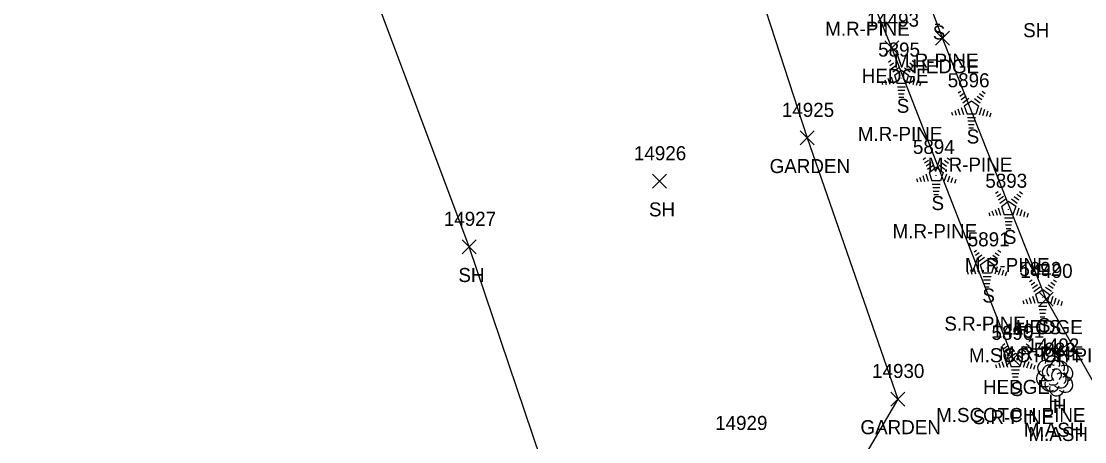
# Model space of a CAD drawing. Extents: x 1439173 to 1457902, y 641926 to 659889.
# Drawn here: x 1446332 to 1446483.2, y 652800.8 to 652860.7 of the extents above; entities that cross this region are included whole.
import ezdxf

# ---------------------------------------------------------------- set-up
doc = ezdxf.new("R2010")
doc.units = 0
for name, color, linetype in [('L_A', 7, 'Continuous'), ('L_C', 7, 'Continuous'), ('L_I', 7, 'Continuous'), ('L_TIC', 7, 'Continuous'), ('LAHR', 7, 'Continuous'), ('LAPB', 7, 'Continuous'), ('LELB', 7, 'Continuous'), ('LSOGP', 7, 'Continuous'), ('LTC', 7, 'Continuous'), ('LTD', 7, 'Continuous')]:
    doc.layers.add(name, color=color, linetype=linetype)

msp = doc.modelspace()

# ---------------------------------------------------------------- linework, layer by layer
at = {"layer": 'L_TIC'}
for points in [[(1446461.98, 652857.3), (1446463.98, 652859.3)], [(1446463.98, 652857.3), (1446461.98, 652859.3)], [(1446454.8, 652855.93), (1446456.8, 652857.93)], [(1446456.8, 652855.93), (1446454.8, 652857.93)], [(1446442.73, 652843.09), (1446444.73, 652845.09)], [(1446444.73, 652843.09), (1446442.73, 652845.09)], [(1446421.75, 652836.92), (1446423.75, 652838.92)], [(1446423.75, 652836.92), (1446421.75, 652838.92)], [(1446394.65, 652827.58), (1446396.65, 652829.58)], [(1446396.65, 652827.58), (1446394.65, 652829.58)], [(1446476.73, 652820.16), (1446478.73, 652822.16)], [(1446478.73, 652820.16), (1446476.73, 652822.16)], [(1446476.73, 652820.16), (1446478.73, 652822.16)], [(1446478.73, 652820.16), (1446476.73, 652822.16)], [(1446472.05, 652811.65), (1446474.05, 652813.65)], [(1446474.05, 652811.65), (1446472.05, 652813.65)], [(1446455.65, 652805.92), (1446457.65, 652807.92)], [(1446457.65, 652805.92), (1446455.65, 652807.92)]]:
    msp.add_lwpolyline(points, dxfattribs=at)
at = {"layer": 'LAHR'}
for points in [[(1446477.73, 652821.16), (1446462.98, 652858.3), (1446448.39, 652897.49), (1446432.73, 652936.06), (1446423.57, 652965.94), (1446412.42, 652994.55)], [(1446473.05, 652812.65), (1446455.8, 652856.93), (1446441.25, 652892.36), (1446425.72, 652936.73), (1446414.97, 652965.01), (1446406.95, 652987.04)]]:
    msp.add_lwpolyline(points, dxfattribs=at)
at = {"layer": 'LAPB'}
msp.add_lwpolyline([(1446331.96, 652971.42), (1446357.16, 652992.56), (1446386.23, 653008.16), (1446394.53, 652983.86), (1446405.58, 652953.85), (1446413.16, 652931.79), (1446430.09, 652886.14), (1446443.73, 652844.09), (1446456.65, 652806.92), (1446444.67, 652786.49), (1446423.79, 652755.05)], dxfattribs=at)
at = {"layer": 'LELB'}
msp.add_lwpolyline([(1446466.75, 652705.34), (1446459.62, 652734.2), (1446463.8, 652762.98), (1446469.18, 652779.14), (1446489.35, 652800.77), (1446477.73, 652821.16)], dxfattribs=at)
at = {"layer": 'LSOGP'}
msp.add_lwpolyline([(1446472.43, 652548.32), (1446467.58, 652573.71), (1446454.77, 652599.97), (1446454.12, 652625.21), (1446432.3, 652638.82), (1446440.63, 652661.45), (1446441.71, 652664.39), (1446441.95, 652666.2), (1446441.72, 652671.28), (1446454.16, 652675.76), (1446466.75, 652705.34), (1446459.62, 652734.2), (1446436.52, 652746.71), (1446423.79, 652755.04), (1446409.23, 652788.44), (1446395.65, 652828.57), (1446380.92, 652868.01)], dxfattribs=at)
at = {"layer": 'LTC'}
for p, q in [((1446462.6, 652860.26), (1446461.93, 652860.26)), ((1446455.29, 652854.88), (1446455.64, 652855.14)), ((1446455.5, 652854.41), (1446456.03, 652854.8)), ((1446458.32, 652854.77), (1446458.87, 652854.37)), ((1446458.69, 652855.12), (1446459.11, 652854.82)), ((1446455.71, 652853.95), (1446456.41, 652854.46)), ((1446455.92, 652853.48), (1446456.8, 652854.12)), ((1446456.14, 652853.03), (1446457.16, 652853.76)), ((1446457.16, 652853.76), (1446458.15, 652853.04)), ((1446457.58, 652854.08), (1446458.38, 652853.49)), ((1446457.95, 652854.42), (1446458.63, 652853.93)), ((1446454.32, 652852.16), (1446454.47, 652851.69)), ((1446454.78, 652852.38), (1446454.99, 652851.72)), ((1446455.23, 652852.59), (1446455.5, 652851.76)), ((1446455.69, 652852.81), (1446456.02, 652851.79)), ((1446456.14, 652853.03), (1446456.53, 652851.83)), ((1446457.76, 652851.83), (1446456.53, 652851.83)), ((1446458.15, 652853.04), (1446457.76, 652851.83)), ((1446458.59, 652852.77), (1446458.25, 652851.73)), ((1446459.03, 652852.52), (1446458.75, 652851.63)), ((1446459.48, 652852.27), (1446459.24, 652851.54)), ((1446459.92, 652852.02), (1446459.74, 652851.44)), ((1446457.72, 652851.33), (1446456.58, 652851.33)), ((1446457.64, 652850.83), (1446456.65, 652850.83)), ((1446457.56, 652850.33), (1446456.72, 652850.33)), ((1446465.24, 652850.5), (1446465.59, 652850.76)), ((1446465.45, 652850.04), (1446465.98, 652850.42)), ((1446468.27, 652850.4), (1446468.82, 652850)), ((1446468.64, 652850.74), (1446469.06, 652850.44)), ((1446457.47, 652849.83), (1446456.8, 652849.83)), ((1446465.66, 652849.57), (1446466.36, 652850.08)), ((1446465.87, 652849.11), (1446466.75, 652849.74)), ((1446466.09, 652848.65), (1446467.11, 652849.39)), ((1446467.11, 652849.39), (1446468.1, 652848.66)), ((1446467.53, 652849.7), (1446468.33, 652849.11)), ((1446468.1, 652848.66), (1446467.71, 652847.46)), ((1446467.9, 652850.05), (1446468.58, 652849.55)), ((1446464.27, 652847.78), (1446464.42, 652847.31)), ((1446464.73, 652848), (1446464.94, 652847.35)), ((1446465.18, 652848.22), (1446465.45, 652847.38)), ((1446465.64, 652848.43), (1446465.97, 652847.41)), ((1446466.09, 652848.65), (1446466.48, 652847.46)), ((1446467.71, 652847.46), (1446466.48, 652847.46)), ((1446468.54, 652848.39), (1446468.2, 652847.35)), ((1446468.98, 652848.14), (1446468.7, 652847.26)), ((1446469.43, 652847.89), (1446469.19, 652847.16)), ((1446469.87, 652847.64), (1446469.69, 652847.07)), ((1446467.67, 652846.96), (1446466.53, 652846.96)), ((1446467.59, 652846.46), (1446466.6, 652846.46)), ((1446467.51, 652845.96), (1446466.67, 652845.96)), ((1446467.42, 652845.46), (1446466.75, 652845.46)), ((1446460.24, 652841.03), (1446460.59, 652841.29)), ((1446463.64, 652841.27), (1446464.06, 652840.96)), ((1446460.45, 652840.56), (1446460.98, 652840.95)), ((1446460.66, 652840.1), (1446461.36, 652840.61)), ((1446460.87, 652839.63), (1446461.75, 652840.27)), ((1446461.09, 652839.18), (1446462.1, 652839.91)), ((1446462.1, 652839.91), (1446463.1, 652839.19)), ((1446462.52, 652840.22), (1446463.33, 652839.64)), ((1446462.9, 652840.57), (1446463.57, 652840.08)), ((1446463.27, 652840.92), (1446463.82, 652840.52)), ((1446459.27, 652838.31), (1446459.42, 652837.84)), ((1446459.73, 652838.52), (1446459.94, 652837.87)), ((1446460.18, 652838.74), (1446460.45, 652837.91)), ((1446460.64, 652838.96), (1446460.97, 652837.94)), ((1446461.09, 652839.18), (1446461.48, 652837.98)), ((1446463.1, 652839.19), (1446462.71, 652837.98)), ((1446463.54, 652838.92), (1446463.2, 652837.88)), ((1446463.98, 652838.67), (1446463.7, 652837.78)), ((1446464.43, 652838.42), (1446464.19, 652837.69)), ((1446464.87, 652838.16), (1446464.69, 652837.59)), ((1446462.71, 652837.98), (1446461.48, 652837.98)), ((1446462.67, 652837.48), (1446461.53, 652837.48)), ((1446462.59, 652836.98), (1446461.6, 652836.98)), ((1446462.5, 652836.48), (1446461.67, 652836.48)), ((1446462.42, 652835.98), (1446461.75, 652835.98)), ((1446470.53, 652836.21), (1446470.89, 652836.46)), ((1446470.74, 652835.74), (1446471.27, 652836.12)), ((1446470.95, 652835.27), (1446471.66, 652835.79)), ((1446471.16, 652834.81), (1446472.04, 652835.45)), ((1446471.39, 652834.35), (1446472.4, 652835.09)), ((1446472.4, 652835.09), (1446473.4, 652834.36)), ((1446472.82, 652835.4), (1446473.63, 652834.81)), ((1446473.19, 652835.75), (1446473.87, 652835.26)), ((1446473.56, 652836.1), (1446474.11, 652835.7)), ((1446473.93, 652836.45), (1446474.35, 652836.14)), ((1446470.02, 652833.7), (1446470.23, 652833.05)), ((1446470.48, 652833.92), (1446470.75, 652833.08)), ((1446470.93, 652834.13), (1446471.26, 652833.12)), ((1446471.39, 652834.35), (1446471.77, 652833.16)), ((1446473.4, 652834.36), (1446473, 652833.16)), ((1446473.83, 652834.09), (1446473.5, 652833.05)), ((1446474.28, 652833.84), (1446473.99, 652832.96)), ((1446474.72, 652833.59), (1446474.49, 652832.86)), ((1446469.57, 652833.49), (1446469.72, 652833.02)), ((1446473, 652833.16), (1446471.77, 652833.16)), ((1446472.97, 652832.66), (1446471.82, 652832.66)), ((1446472.88, 652832.16), (1446471.89, 652832.16)), ((1446475.17, 652833.34), (1446474.98, 652832.77)), ((1446472.8, 652831.66), (1446471.97, 652831.66)), ((1446472.72, 652831.16), (1446472.04, 652831.16)), ((1446467.47, 652827.87), (1446467.83, 652828.13)), ((1446467.68, 652827.41), (1446468.21, 652827.79)), ((1446470.5, 652827.76), (1446471.05, 652827.37)), ((1446470.87, 652828.11), (1446471.29, 652827.81)), ((1446467.89, 652826.94), (1446468.59, 652827.45)), ((1446468.1, 652826.48), (1446468.98, 652827.11)), ((1446468.33, 652826.02), (1446469.34, 652826.76)), ((1446468.33, 652826.02), (1446468.71, 652824.83)), ((1446469.34, 652826.76), (1446470.33, 652826.03)), ((1446469.76, 652827.07), (1446470.57, 652826.48)), ((1446470.33, 652826.03), (1446469.94, 652824.83)), ((1446470.13, 652827.42), (1446470.81, 652826.92)), ((1446466.5, 652825.15), (1446466.66, 652824.68)), ((1446466.96, 652825.37), (1446467.17, 652824.72)), ((1446467.42, 652825.59), (1446467.69, 652824.75)), ((1446467.87, 652825.8), (1446468.2, 652824.78)), ((1446469.94, 652824.83), (1446468.71, 652824.83)), ((1446470.77, 652825.76), (1446470.43, 652824.72)), ((1446471.22, 652825.51), (1446470.93, 652824.62)), ((1446471.66, 652825.26), (1446471.42, 652824.53)), ((1446472.1, 652825.01), (1446471.92, 652824.43)), ((1446469.9, 652824.33), (1446468.76, 652824.33)), ((1446469.82, 652823.83), (1446468.83, 652823.83)), ((1446469.74, 652823.33), (1446468.91, 652823.33)), ((1446475.37, 652823.65), (1446475.73, 652823.91)), ((1446475.58, 652823.18), (1446476.11, 652823.57)), ((1446475.79, 652822.72), (1446476.5, 652823.23)), ((1446478.03, 652823.19), (1446478.71, 652822.7)), ((1446478.4, 652823.54), (1446478.95, 652823.14)), ((1446478.77, 652823.89), (1446479.19, 652823.59)), ((1446469.65, 652822.83), (1446468.98, 652822.83)), ((1446475.77, 652821.58), (1446476.1, 652820.56)), ((1446476, 652822.25), (1446476.88, 652822.89)), ((1446476.23, 652821.8), (1446477.24, 652822.53)), ((1446476.23, 652821.8), (1446476.61, 652820.6)), ((1446477.24, 652822.53), (1446478.23, 652821.81)), ((1446477.66, 652822.84), (1446478.47, 652822.26)), ((1446478.23, 652821.81), (1446477.84, 652820.6)), ((1446478.67, 652821.54), (1446478.33, 652820.5)), ((1446474.41, 652820.93), (1446474.56, 652820.46)), ((1446474.86, 652821.15), (1446475.07, 652820.49)), ((1446475.32, 652821.36), (1446475.59, 652820.53)), ((1446477.84, 652820.6), (1446476.61, 652820.6)), ((1446477.81, 652820.1), (1446476.66, 652820.1)), ((1446479.12, 652821.29), (1446478.83, 652820.4)), ((1446479.56, 652821.04), (1446479.32, 652820.31)), ((1446480.01, 652820.79), (1446479.82, 652820.21)), ((1446477.72, 652819.6), (1446476.73, 652819.6)), ((1446477.64, 652819.1), (1446476.81, 652819.1)), ((1446477.55, 652818.6), (1446476.88, 652818.6)), ((1446471.5, 652814.56), (1446471.86, 652814.82)), ((1446471.71, 652814.1), (1446472.24, 652814.48)), ((1446471.92, 652813.63), (1446472.62, 652814.14)), ((1446474.16, 652814.11), (1446474.84, 652813.61)), ((1446474.53, 652814.45), (1446475.08, 652814.06)), ((1446474.9, 652814.8), (1446475.32, 652814.5)), ((1446471.9, 652812.49), (1446472.23, 652811.47)), ((1446472.13, 652813.17), (1446473.01, 652813.8)), ((1446472.36, 652812.71), (1446473.37, 652813.44)), ((1446472.36, 652812.71), (1446472.74, 652811.52)), ((1446473.37, 652813.44), (1446474.36, 652812.72)), ((1446473.79, 652813.76), (1446474.6, 652813.17)), ((1446474.36, 652812.72), (1446473.97, 652811.52)), ((1446474.8, 652812.45), (1446474.46, 652811.41)), ((1446470.53, 652811.84), (1446470.69, 652811.37)), ((1446470.99, 652812.06), (1446471.2, 652811.41)), ((1446471.45, 652812.27), (1446471.72, 652811.44)), ((1446473.97, 652811.52), (1446472.74, 652811.52)), ((1446473.93, 652811.02), (1446472.79, 652811.02)), ((1446475.25, 652812.2), (1446474.96, 652811.31)), ((1446475.69, 652811.95), (1446475.45, 652811.22)), ((1446476.13, 652811.7), (1446475.95, 652811.12)), ((1446473.85, 652810.52), (1446472.86, 652810.52)), ((1446473.77, 652810.02), (1446472.94, 652810.02)), ((1446473.68, 652809.52), (1446473.01, 652809.52))]:
    msp.add_line(p, q, dxfattribs=at)
at = {"layer": 'LTD'}
for p, q in [((1446478.6, 652810.56), (1446478.6, 652810.56)), ((1446478.6, 652810.56), (1446478.6, 652810.56)), ((1446479.26, 652809.95), (1446479.26, 652809.95)), ((1446479.26, 652809.95), (1446479.26, 652809.95))]:
    msp.add_line(p, q, dxfattribs=at)
for centre in [(1446478.65, 652811.99), (1446479.31, 652811.38)]:
    msp.add_arc(centre, 1.05, 335.5272, 180.9563, dxfattribs=at)
for centre, major_axis, ratio, start_param, end_param in [((1446477.81, 652811.22), (1.21, -0.51), 0.895232, 1.570796, 4.712389), ((1446479.64, 652811.14), (-1.14, -0.48), 0.949671, 1.570796, 4.712389), ((1446477.52, 652809.85), (0.58, -1.04), 0.959034, 3.141593, 6.283185), ((1446478.47, 652810.61), (1.21, -0.51), 0.895232, 1.570796, 4.712389), ((1446478.39, 652811.02), (-0.208, -0.792), 0.645439, 3.141593, 6.283185), ((1446479.05, 652810.4), (-0.208, -0.792), 0.645439, 3.141593, 6.283185), ((1446479.1, 652810.39), (-0.5, 0.667), 0.989748, 3.141593, 6.283185), ((1446480.3, 652810.53), (-1.14, -0.48), 0.949671, 1.570796, 4.712389), ((1446478.18, 652809.24), (0.58, -1.04), 0.959034, 3.141593, 6.283185), ((1446478.14, 652809.81), (-0.625, -0.083), 0.423636, 0, 3.141593), ((1446479.6, 652809.72), (-1.09, 0.79), 0.841452, 1.570796, 4.712389), ((1446479.76, 652809.78), (-0.5, 0.667), 0.989748, 3.141593, 6.283185), ((1446480.26, 652809.11), (-1.09, 0.79), 0.841452, 1.570796, 4.712389), ((1446478.6, 652809.06), (0.26, 1.06), 0.942809, 1.570796, 4.712389), ((1446479.26, 652808.45), (0.26, 1.06), 0.942809, 1.570796, 4.712389), ((1446478.8, 652809.2), (-0.625, -0.083), 0.423636, 0, 3.141593)]:
    msp.add_ellipse(centre, major_axis=major_axis, ratio=ratio, start_param=start_param, end_param=end_param, dxfattribs=at)

# ---------------------------------------------------------------- texts
at = {"layer": 'L_A'}
for s, p in [('S', (1446461.61, 652858.1)), ('SH', (1446474.46, 652858.43)), ('HEDGE', (1446458.69, 652853.3)), ('HEDGE', (1446451.5, 652851.93)), ('S', (1446456.48, 652847.67)), ('S', (1446466.43, 652843.3)), ('GARDEN', (1446438.4, 652839.09)), ('S', (1446461.43, 652833.82)), ('SH', (1446421.24, 652832.92)), ('S', (1446471.72, 652829)), ('SH', (1446394.13, 652823.58)), ('S', (1446468.66, 652820.66)), ('S', (1446476.56, 652816.44)), ('HEDGE', (1446473.43, 652816.16)), ('CS', (1446476.17, 652816.16)), ('HEDGE', (1446468.75, 652807.65)), ('S', (1446472.69, 652807.35)), ('H', (1446478.04, 652805.56)), ('H', (1446478.69, 652804.95)), ('GARDEN', (1446451.32, 652801.92))]:
    msp.add_text(s, height=2, dxfattribs=at).set_placement(p)
at = {"layer": 'L_C'}
for s, p in [('M.R-PINE', (1446446.3, 652858.64)), ('M.R-PINE', (1446456.07, 652854.1)), ('M.R-PINE', (1446450.94, 652843.67)), ('M.R-PINE', (1446460.89, 652839.3)), ('M.R-PINE', (1446455.89, 652829.82)), ('M.R-PINE', (1446466.18, 652825)), ('S.R-PINE', (1446463.25, 652816.66)), ('M.SCOTCH PINE', (1446466.76, 652812.16)), ('M.R-PINE', (1446471.02, 652812.44)), ('M.SCOTCH PINE', (1446462.08, 652803.65)), ('S.R-PINE', (1446467.28, 652803.35)), ('M.ASH', (1446474.56, 652801.56)), ('M.ASH', (1446475.21, 652800.95))]:
    msp.add_text(s, height=2, dxfattribs=at).set_placement(p)
at = {"layer": 'L_I'}
for s, p in [('14493', (1446452.21, 652859.93)), ('5895', (1446453.84, 652855.67)), ('5896', (1446463.73, 652851.3)), ('14925', (1446440.14, 652847.09)), ('14926', (1446419.1, 652840.92)), ('5894', (1446458.78, 652841.82)), ('5893', (1446469.08, 652837)), ('14927', (1446392.06, 652831.58)), ('5891', (1446466.58, 652828.66)), ('5892', (1446473.92, 652824.44)), ('14490', (1446474.06, 652824.16)), ('14490', (1446474.06, 652824.16)), ('5890', (1446469.96, 652815.35)), ('14491', (1446470.03, 652815.65)), ('14492', (1446475.01, 652813.56)), ('5889', (1446475.99, 652812.95)), ('14930', (1446452.97, 652809.92)), ('14929', (1446430.65, 652802.52))]:
    msp.add_text(s, height=2, dxfattribs=at).set_placement(p)
at = {"layer": 'LTC'}
for p in [(1446457.04, 652852.78), (1446466.99, 652848.4), (1446461.99, 652838.92), (1446472.28, 652834.1), (1446469.22, 652825.77), (1446477.12, 652821.55), (1446473.25, 652812.46)]:
    msp.add_text('.', height=1.04, rotation=270, dxfattribs=at).set_placement(p)

doc.saveas('drawing.dxf')
